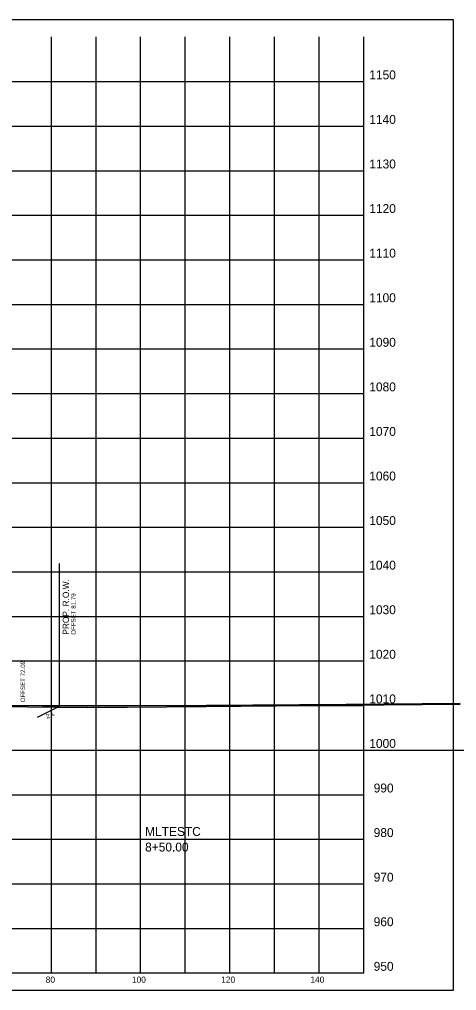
# Model space of a CAD drawing. Extents: x 1131015 to 1136271, y 133453 to 174329.
# Drawn here: x 1131413.3 to 1131511.3, y 158113.7 to 158331.6 of the extents above; entities that cross this region are included whole.
import ezdxf

# ---------------------------------------------------------------- set-up
doc = ezdxf.new("R2010")
doc.units = 0
for name, color, linetype in [('DESIGN - ROW - Right-of-Way and Easement Labels', 7, 'Continuous'), ('DESIGN - ROW - Right-of-Way Linework', 7, 'Continuous'), ('DESIGN - SCRATCH - User 1', 7, 'Continuous'), ('DESIGN - SHEET - Corner Text', 7, 'Continuous'), ('DESIGN - SHEET - Light Grid', 7, 'Continuous'), ('DESIGN - SHEET - Linework', 7, 'Continuous'), ('DESIGN - SHEET - Plot Shape', 7, 'Continuous'), ('DESIGN - TYPICAL - Slope Tie Text', 7, 'Continuous'), ('DESIGN - TYPICAL - Warning Text', 7, 'Continuous'), ('SURVEY - GROUND - Bottom of Topsoil Layer', 7, 'Continuous'), ('SURVEY - GROUND - Top of Ground', 7, 'Continuous')]:
    doc.layers.add(name, color=color, linetype=linetype)

msp = doc.modelspace()

# ---------------------------------------------------------------- linework, layer by layer
at = {"layer": 'DESIGN - ROW - Right-of-Way Linework'}
msp.add_line((1131422.25, 158177.55), (1131422.25, 158209.55), dxfattribs=at)
at = {"layer": 'DESIGN - SCRATCH - User 1'}
msp.add_line((1131417.31, 158175.08), (1131422.25, 158177.55), dxfattribs=at)
at = {"layer": 'DESIGN - SHEET - Light Grid'}
msp.add_line((1131340.46, 158167.66), (1131640.46, 158167.66), dxfattribs=at)
at = {"layer": 'DESIGN - SHEET - Linework'}
for p, q in [((1131420.46, 158117.66), (1131420.46, 158327.66)), ((1131430.46, 158117.66), (1131430.46, 158327.66)), ((1131440.46, 158117.66), (1131440.46, 158327.66)), ((1131450.46, 158117.66), (1131450.46, 158327.66)), ((1131460.46, 158117.66), (1131460.46, 158327.66)), ((1131470.46, 158117.66), (1131470.46, 158327.66)), ((1131480.46, 158117.66), (1131480.46, 158327.66)), ((1131190.46, 158317.66), (1131490.46, 158317.66)), ((1131190.46, 158307.66), (1131490.46, 158307.66)), ((1131190.46, 158297.66), (1131490.46, 158297.66)), ((1131190.46, 158287.66), (1131490.46, 158287.66)), ((1131190.46, 158277.66), (1131490.46, 158277.66)), ((1131190.46, 158267.66), (1131490.46, 158267.66)), ((1131190.46, 158257.66), (1131490.46, 158257.66)), ((1131190.46, 158247.66), (1131490.46, 158247.66)), ((1131190.46, 158237.66), (1131490.46, 158237.66)), ((1131190.46, 158227.66), (1131490.46, 158227.66)), ((1131190.46, 158217.66), (1131490.46, 158217.66)), ((1131190.46, 158207.66), (1131490.46, 158207.66)), ((1131190.46, 158197.66), (1131490.46, 158197.66)), ((1131190.46, 158187.66), (1131490.46, 158187.66)), ((1131190.46, 158177.66), (1131490.46, 158177.66)), ((1131190.46, 158167.66), (1131490.46, 158167.66)), ((1131190.46, 158157.66), (1131490.46, 158157.66)), ((1131190.46, 158147.66), (1131490.46, 158147.66)), ((1131190.46, 158137.66), (1131490.46, 158137.66)), ((1131190.46, 158127.66), (1131490.46, 158127.66))]:
    msp.add_line(p, q, dxfattribs=at)
msp.add_lwpolyline([(1131190.46, 158327.66), (1131190.46, 158117.66), (1131490.46, 158117.66), (1131490.46, 158327.66)], dxfattribs=at)
at = {"layer": 'DESIGN - SHEET - Plot Shape'}
msp.add_lwpolyline([(1131170.46, 158331.6), (1131510.46, 158331.6), (1131510.46, 158113.72), (1131170.46, 158113.72)], close=True, dxfattribs=at)
at = {"layer": 'SURVEY - GROUND - Bottom of Topsoil Layer'}
for p, q in [((1131402.47, 158177.48), (1131428.57, 158177.25)), ((1131428.57, 158177.25), (1131455.12, 158177.48)), ((1131455.12, 158177.48), (1131486.48, 158177.72)), ((1131486.48, 158177.72), (1131512.05, 158177.96))]:
    msp.add_line(p, q, dxfattribs=at)
at = {"layer": 'SURVEY - GROUND - Top of Ground'}
for p, q in [((1131402.47, 158177.73), (1131428.57, 158177.5)), ((1131428.57, 158177.5), (1131455.12, 158177.73)), ((1131455.12, 158177.73), (1131486.48, 158177.97)), ((1131486.48, 158177.97), (1131512.05, 158178.21))]:
    msp.add_line(p, q, dxfattribs=at)

# ---------------------------------------------------------------- texts
at = {"layer": 'DESIGN - ROW - Right-of-Way and Easement Labels'}
for s, height, p in [('PROP. R.O.W.', 1.4, (1131424.4, 158193.55)), ('OFFSET 81.79', 1, (1131425.9, 158193.55))]:
    msp.add_text(s, height=height, rotation=90, dxfattribs=at).set_placement(p)
at = {"layer": 'DESIGN - SCRATCH - User 1'}
msp.add_text('2:1', height=1, rotation=28.1289, dxfattribs=at).set_placement((1131419.54, 158174.68))
at = {"layer": 'DESIGN - SHEET - Corner Text'}
for s, height, p in [('1150', 2, (1131491.7, 158318.16)), ('1140', 2, (1131491.7, 158308.16)), ('1130', 2, (1131491.7, 158298.16)), ('1120', 2, (1131491.7, 158288.16)), ('1110', 2, (1131491.7, 158278.16)), ('1100', 2, (1131491.7, 158268.16)), ('1090', 2, (1131491.7, 158258.16)), ('1080', 2, (1131491.7, 158248.16)), ('1070', 2, (1131491.7, 158238.16)), ('1060', 2, (1131491.7, 158228.16)), ('1050', 2, (1131491.7, 158218.16)), ('1040', 2, (1131491.7, 158208.16)), ('1030', 2, (1131491.7, 158198.16)), ('1020', 2, (1131491.7, 158188.16)), ('1010', 2, (1131491.7, 158178.16)), ('1000', 2, (1131491.7, 158168.16)), ('990', 2, (1131492.68, 158158.16)), ('980', 2, (1131492.68, 158148.16)), ('970', 2, (1131492.68, 158138.16)), ('960', 2, (1131492.68, 158128.16)), ('950', 2, (1131492.68, 158118.16)), ('80', 1.4, (1131419.19, 158115.46)), ('100', 1.4, (1131438.51, 158115.46)), ('120', 1.4, (1131458.51, 158115.46)), ('140', 1.4, (1131478.51, 158115.46))]:
    msp.add_text(s, height=height, dxfattribs=at).set_placement(p)
at = {"layer": 'DESIGN - TYPICAL - Slope Tie Text'}
msp.add_text('OFFSET 72.09', height=1, rotation=90, dxfattribs=at).set_placement((1131414.55, 158178.39))
at = {"layer": 'DESIGN - TYPICAL - Warning Text'}
for s, p in [('MLTESTC', (1131441.46, 158148.41)), ('8+50.00', (1131441.46, 158144.91))]:
    msp.add_text(s, height=2, dxfattribs=at).set_placement(p)

doc.saveas('drawing.dxf')
